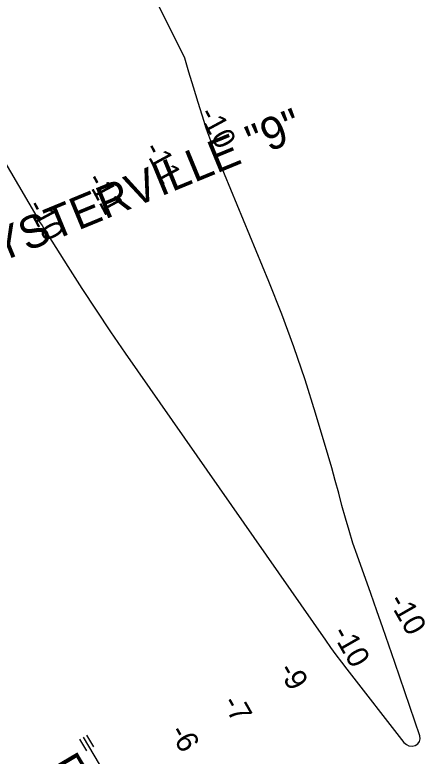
# Model space of a CAD drawing. Extents: x 3953924 to 3974542, y 193747 to 216192.
# Drawn here: x 3961492 to 3962117, y 206897 to 208038 of the extents above; entities that cross this region are included whole.
import ezdxf

# ---------------------------------------------------------------- set-up
doc = ezdxf.new("R2010")
doc.units = 0
for name, color, linetype in [('V-CHAN-NAID', 7, 'Continuous'), ('V-RIVR-RANG', 7, 'Continuous'), ('V-RRAP-DIKE', 7, 'Continuous'), ('V-RRAP-SILL-IDEN', 7, 'Continuous'), ('V-TOPO-DPTH', 7, 'Continuous'), ('V-TOPO-MINR', 7, 'Continuous')]:
    doc.layers.add(name, color=color, linetype=linetype)

msp = doc.modelspace()

# ---------------------------------------------------------------- linework, layer by layer
at = {"layer": 'V-RRAP-DIKE'}
for points in [[(3961596.7, 206925.9), (3961716.9, 206722.9), (3961738.7, 206630.9)], [(3961602.1, 206929.1), (3961612.8, 206911)], [(3961591.3, 206922.7), (3961602, 206904.7)]]:
    msp.add_lwpolyline(points, dxfattribs=at)
at = {"layer": 'V-TOPO-DPTH'}
msp.add_lwpolyline([(3961322.5, 208073.9), (3961525.5, 207726.8), (3961528.1, 207722.3), (3961530.8, 207717.9), (3961533.5, 207713.5), (3961536.2, 207709.1), (3961573.3, 207650.2), (3961594.9, 207616.6), (3961616.7, 207583.1), (3961639, 207550), (3961661.6, 207517), (3961969.8, 207075.2), (3961977.8, 207063.9), (3961986, 207052.7), (3961994.3, 207041.5), (3962002.7, 207030.5), (3962090.5, 206917.8), (3962094.3, 206914.5), (3962098.4, 206912.4), (3962103.1, 206912.1), (3962108, 206912.9), (3962111.9, 206915.6), (3962114.5, 206918.9), (3962115.4, 206923.1), (3962115, 206927.8), (3962076.6, 207040.9), (3962067.5, 207067.5), (3962058.3, 207094), (3962049, 207120.5), (3962039.7, 207146.9), (3962018.6, 207205.8), (3962012.2, 207224.7), (3962006.1, 207243.8), (3962000.5, 207263), (3961995.2, 207282.3), (3961990.2, 207301.7), (3961984.9, 207321), (3961979.5, 207340.3), (3961973.9, 207359.5), (3961954.6, 207424.4), (3961938.4, 207475.8), (3961921.2, 207526.8), (3961902.5, 207577.2), (3961882.7, 207627.3), (3961795.1, 207839.6), (3961791.8, 207848), (3961788.6, 207856.4), (3961785.7, 207864.9), (3961782.9, 207873.5), (3961773.8, 207902.9), (3961766.7, 207926.3), (3961759.6, 207949.7), (3961753.3, 207971.3), (3960371.5, 210740.9)], dxfattribs=at)
at = {"layer": 'V-TOPO-MINR'}
msp.add_lwpolyline([(3961322.5, 208073.9), (3961525.5, 207726.8), (3961528.1, 207722.3), (3961530.8, 207717.9), (3961533.5, 207713.5), (3961536.2, 207709.1), (3961573.3, 207650.2), (3961594.9, 207616.6), (3961616.7, 207583.1), (3961639, 207550), (3961661.6, 207517), (3961969.8, 207075.2), (3961977.8, 207063.9), (3961986, 207052.7), (3961994.3, 207041.5), (3962002.7, 207030.5), (3962090.5, 206917.8), (3962094.3, 206914.5), (3962098.4, 206912.4), (3962103.1, 206912.1), (3962108, 206912.9), (3962111.9, 206915.6), (3962114.5, 206918.9), (3962115.4, 206923.1), (3962115, 206927.8), (3962076.6, 207040.9), (3962067.5, 207067.5), (3962058.3, 207094), (3962049, 207120.5), (3962039.7, 207146.9), (3962018.6, 207205.8), (3962012.2, 207224.7), (3962006.1, 207243.8), (3962000.5, 207263), (3961995.2, 207282.3), (3961990.2, 207301.7), (3961984.9, 207321), (3961979.5, 207340.3), (3961973.9, 207359.5), (3961954.6, 207424.4), (3961938.4, 207475.8), (3961921.2, 207526.8), (3961902.5, 207577.2), (3961882.7, 207627.3), (3961795.1, 207839.6), (3961791.8, 207848), (3961788.6, 207856.4), (3961785.7, 207864.9), (3961782.9, 207873.5), (3961773.8, 207902.9), (3961766.7, 207926.3), (3961759.6, 207949.7), (3961753.3, 207971.3)], dxfattribs=at)

# ---------------------------------------------------------------- texts
at = {"layer": 'V-CHAN-NAID'}
msp.add_text('OYSTERVILLE "9"', height=50, rotation=22.3715, dxfattribs=at).set_placement((3961420.8, 207636.4))
at = {"layer": 'V-RIVR-RANG'}
for s, rotation, p in [('-10', 298.2539, (3961773.9, 207885.7)), ('-11', 298.2539, (3961689.4, 207831.9)), ('-11', 298.2539, (3961601.2, 207784.5)), ('-10', 298.2539, (3961509.6, 207743.6)), ('-10', 299.7323, (3962065.9, 207135.9)), ('-10', 299.7323, (3961979, 207086.3)), ('-9', 299.7323, (3961896.3, 207029.6)), ('-7', 299.7323, (3961809.9, 206979.2)), ('-6', 299.7323, (3961728.9, 206934.2))]:
    msp.add_text(s, height=33.5, rotation=rotation, dxfattribs=at).set_placement(p)
at = {"layer": 'V-RRAP-SILL-IDEN'}
msp.add_text('ROCK', height=50, rotation=300.6207, dxfattribs=at).set_placement((3961542.1, 206881.7))

doc.saveas('drawing.dxf')
